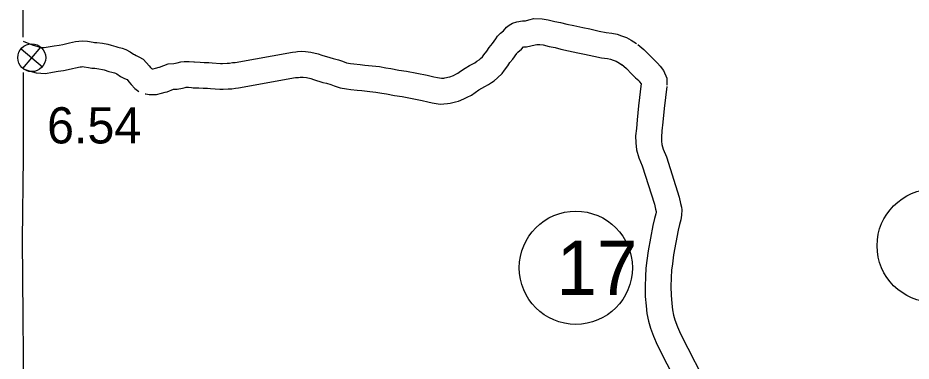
# Model space of a CAD drawing. Extents: x -939622 to -934222, y 1383701 to 1385301.
# Drawn here: x -936563.44 to -936532.16, y 1385023.41 to 1385035.42 of the extents above; entities that cross this region are included whole.
import ezdxf

# ---------------------------------------------------------------- set-up
doc = ezdxf.new("R2010")
doc.units = 0
for name, color, linetype in [('Level 10', 7, 'Continuous'), ('Level 2', 7, 'Continuous'), ('Level 25', 7, 'Continuous'), ('Level 26', 7, 'Continuous'), ('Level 27', 7, 'Continuous')]:
    doc.layers.add(name, color=color, linetype=linetype)

msp = doc.modelspace()

# ---------------------------------------------------------------- linework, layer by layer
at = {"layer": 'Level 10'}
for points in [[(-936558.755, 1385033.638), (-936558.701, 1385033.639), (-936558.625, 1385033.657), (-936558.497, 1385033.688), (-936558.485, 1385033.691), (-936558.183, 1385033.806), (-936557.977, 1385033.821), (-936557.866, 1385033.843), (-936557.738, 1385033.875), (-936557.612, 1385033.886), (-936557.437, 1385033.893), (-936557.28, 1385033.875), (-936557.254, 1385033.874), (-936557.058, 1385033.865), (-936556.915, 1385033.859), (-936556.751, 1385033.853), (-936556.636, 1385033.845), (-936556.349, 1385033.825), (-936556.274, 1385033.826), (-936556.109, 1385033.832), (-936556.032, 1385033.835), (-936555.919, 1385033.852), (-936555.829, 1385033.859), (-936553.827, 1385034.222), (-936553.703, 1385034.231), (-936553.652, 1385034.237), (-936553.495, 1385034.248), (-936553.368, 1385034.241), (-936553.178, 1385034.215), (-936552.927, 1385034.163), (-936552.791, 1385034.11), (-936552.516, 1385034.027), (-936552.399, 1385033.997), (-936552.215, 1385033.944), (-936552.076, 1385033.898), (-936551.929, 1385033.849), (-936551.798, 1385033.826), (-936551.671, 1385033.81), (-936551.452, 1385033.786), (-936551.295, 1385033.765), (-936551.03, 1385033.741), (-936550.775, 1385033.713), (-936550.551, 1385033.673), (-936550.378, 1385033.648), (-936550.094, 1385033.592), (-936549.828, 1385033.549), (-936549.104, 1385033.412), (-936548.873, 1385033.359), (-936548.746, 1385033.328), (-936548.608, 1385033.304), (-936548.52, 1385033.311), (-936548.484, 1385033.318), (-936548.33, 1385033.35), (-936548.318, 1385033.353), (-936548.19, 1385033.407), (-936548.109, 1385033.444), (-936548.036, 1385033.484), (-936547.942, 1385033.55), (-936547.78, 1385033.661), (-936547.628, 1385033.749), (-936547.505, 1385033.812), (-936547.44, 1385033.847), (-936547.371, 1385033.898), (-936547.284, 1385033.954), (-936547.235, 1385033.992), (-936547.171, 1385034.056), (-936547.119, 1385034.128), (-936547.02, 1385034.256), (-936546.937, 1385034.384), (-936546.823, 1385034.522), (-936546.705, 1385034.69), (-936546.644, 1385034.777), (-936546.538, 1385034.883), (-936546.44, 1385034.965), (-936546.331, 1385035.094), (-936546.241, 1385035.167), (-936546.12, 1385035.234), (-936545.97, 1385035.279), (-936545.771, 1385035.311), (-936545.698, 1385035.309), (-936545.667, 1385035.315), (-936545.547, 1385035.347), (-936545.368, 1385035.39), (-936545.084, 1385035.387), (-936544.874, 1385035.354), (-936544.637, 1385035.296), (-936544.434, 1385035.254), (-936544.222, 1385035.203), (-936543.967, 1385035.146), (-936543.651, 1385035.08), (-936543.406, 1385035.029), (-936543.083, 1385034.955), (-936542.844, 1385034.911), (-936542.643, 1385034.878), (-936542.456, 1385034.844), (-936542.297, 1385034.79), (-936542.126, 1385034.731), (-936541.963, 1385034.64), (-936541.774, 1385034.518)], [(-936563.261, 1385034.608), (-936562.942, 1385034.478), (-936562.743, 1385034.412), (-936562.649, 1385034.385), (-936562.524, 1385034.377), (-936562.383, 1385034.402), (-936562.171, 1385034.439), (-936561.989, 1385034.466), (-936561.867, 1385034.49), (-936561.732, 1385034.519), (-936561.628, 1385034.546), (-936561.421, 1385034.586), (-936561.311, 1385034.605), (-936561.165, 1385034.612), (-936561.003, 1385034.606), (-936560.803, 1385034.564), (-936560.758, 1385034.556), (-936560.672, 1385034.553), (-936560.473, 1385034.531), (-936560.293, 1385034.495), (-936560.168, 1385034.466), (-936560.008, 1385034.412), (-936559.942, 1385034.397), (-936559.794, 1385034.36), (-936559.657, 1385034.311), (-936559.507, 1385034.228), (-936559.396, 1385034.153), (-936559.361, 1385034.136), (-936559.3, 1385034.103), (-936559.204, 1385034.058), (-936559.048, 1385033.977), (-936558.933, 1385033.846), (-936558.846, 1385033.736), (-936558.799, 1385033.677), (-936558.764, 1385033.641)], [(-936558.988, 1385032.761), (-936558.958, 1385032.758), (-936558.847, 1385032.736), (-936558.59, 1385032.741), (-936558.415, 1385032.782), (-936558.28, 1385032.815), (-936558.215, 1385032.831), (-936557.987, 1385032.918), (-936557.857, 1385032.927), (-936557.67, 1385032.964), (-936557.588, 1385032.985), (-936557.552, 1385032.988), (-936557.47, 1385032.991), (-936557.356, 1385032.978), (-936557.298, 1385032.975), (-936557.098, 1385032.966), (-936556.953, 1385032.96), (-936556.799, 1385032.954), (-936556.698, 1385032.947), (-936556.373, 1385032.924), (-936556.25, 1385032.926), (-936556.072, 1385032.932), (-936555.947, 1385032.938), (-936555.82, 1385032.957), (-936555.713, 1385032.965), (-936553.715, 1385033.328), (-936553.611, 1385033.335), (-936553.56, 1385033.342), (-936553.489, 1385033.347), (-936553.454, 1385033.345), (-936553.332, 1385033.328), (-936553.185, 1385033.297), (-936553.086, 1385033.258), (-936552.758, 1385033.16), (-936552.634, 1385033.128), (-936552.48, 1385033.084), (-936552.361, 1385033.044), (-936552.151, 1385032.974), (-936551.933, 1385032.936), (-936551.777, 1385032.916), (-936551.559, 1385032.893), (-936551.397, 1385032.871), (-936551.121, 1385032.845), (-936550.902, 1385032.821), (-936550.693, 1385032.784), (-936550.529, 1385032.761), (-936550.253, 1385032.706), (-936549.984, 1385032.663), (-936549.288, 1385032.53), (-936549.079, 1385032.483), (-936548.929, 1385032.446), (-936548.652, 1385032.399), (-936548.399, 1385032.417), (-936548.303, 1385032.436), (-936548.11, 1385032.476), (-936548.015, 1385032.505), (-936547.827, 1385032.583), (-936547.706, 1385032.639), (-936547.56, 1385032.718), (-936547.428, 1385032.812), (-936547.3, 1385032.899), (-936547.196, 1385032.959), (-936547.087, 1385033.015), (-936546.956, 1385033.086), (-936546.86, 1385033.157), (-936546.762, 1385033.219), (-936546.64, 1385033.316), (-936546.486, 1385033.467), (-936546.397, 1385033.59), (-936546.285, 1385033.736), (-936546.21, 1385033.851), (-936546.107, 1385033.975), (-936545.967, 1385034.174), (-936545.952, 1385034.196), (-936545.929, 1385034.219), (-936545.801, 1385034.327), (-936545.735, 1385034.405), (-936545.71, 1385034.409), (-936545.627, 1385034.407), (-936545.473, 1385034.435), (-936545.325, 1385034.474), (-936545.265, 1385034.489), (-936545.158, 1385034.487), (-936545.05, 1385034.471), (-936544.835, 1385034.418), (-936544.629, 1385034.376), (-936544.426, 1385034.326), (-936544.157, 1385034.266), (-936543.834, 1385034.199), (-936543.598, 1385034.15), (-936543.265, 1385034.073), (-936542.998, 1385034.024), (-936542.796, 1385033.991), (-936542.682, 1385033.971), (-936542.588, 1385033.939), (-936542.494, 1385033.906), (-936542.427, 1385033.869), (-936542.264, 1385033.763)], [(-936541.732, 1385034.487), (-936541.524, 1385034.315), (-936541.305, 1385034.096), (-936541.185, 1385033.971), (-936541.037, 1385033.838), (-936540.951, 1385033.729), (-936540.833, 1385033.571), (-936540.713, 1385033.309), (-936540.714, 1385033.068)], [(-936563.251, 1385033.632), (-936563.008, 1385033.551), (-936562.801, 1385033.493), (-936562.475, 1385033.473), (-936562.228, 1385033.515), (-936562.027, 1385033.551), (-936561.838, 1385033.579), (-936561.685, 1385033.608), (-936561.522, 1385033.644), (-936561.428, 1385033.668), (-936561.259, 1385033.701), (-936561.213, 1385033.709), (-936561.161, 1385033.712), (-936561.114, 1385033.71), (-936560.97, 1385033.679), (-936560.853, 1385033.66), (-936560.741, 1385033.655), (-936560.61, 1385033.64), (-936560.482, 1385033.615), (-936560.415, 1385033.6), (-936560.255, 1385033.545), (-936560.153, 1385033.522), (-936560.053, 1385033.497), (-936560.027, 1385033.488), (-936559.978, 1385033.46), (-936559.846, 1385033.371), (-936559.773, 1385033.336), (-936559.707, 1385033.299), (-936559.614, 1385033.256), (-936559.552, 1385033.177), (-936559.476, 1385033.082), (-936559.34, 1385032.942), (-936559.209, 1385032.846)], [(-936558.764, 1385033.641), (-936558.763, 1385033.639)], [(-936542.306, 1385033.794), (-936542.131, 1385033.648), (-936541.947, 1385033.465), (-936541.811, 1385033.324), (-936541.697, 1385033.221), (-936541.666, 1385033.182), (-936541.614, 1385033.112), (-936541.614, 1385033.072)], [(-936541.611, 1385033.125), (-936541.706, 1385032.343), (-936541.755, 1385031.855), (-936541.78, 1385031.551), (-936541.806, 1385031.289), (-936541.804, 1385031.046), (-936541.773, 1385030.801), (-936541.691, 1385030.523), (-936541.578, 1385030.246), (-936541.151, 1385028.897), (-936541.11, 1385028.727), (-936541.091, 1385028.639), (-936541.092, 1385028.62), (-936541.102, 1385028.567), (-936541.152, 1385028.397), (-936541.199, 1385028.154), (-936541.365, 1385027.27), (-936541.413, 1385026.929), (-936541.445, 1385026.662), (-936541.46, 1385026.365), (-936541.47, 1385026.015), (-936541.468, 1385025.674), (-936541.44, 1385025.341), (-936541.41, 1385025.077), (-936541.361, 1385024.804), (-936541.284, 1385024.557), (-936541.179, 1385024.276), (-936541.051, 1385023.982), (-936540.023, 1385021.959)], [(-936540.717, 1385033.016), (-936540.811, 1385032.244), (-936540.858, 1385031.773), (-936540.884, 1385031.469), (-936540.906, 1385031.249), (-936540.904, 1385031.106), (-936540.889, 1385030.986), (-936540.841, 1385030.822), (-936540.731, 1385030.552), (-936540.284, 1385029.14), (-936540.232, 1385028.927), (-936540.205, 1385028.797), (-936540.189, 1385028.702), (-936540.195, 1385028.518), (-936540.227, 1385028.354), (-936540.276, 1385028.185), (-936540.315, 1385027.986), (-936540.476, 1385027.124), (-936540.52, 1385026.813), (-936540.547, 1385026.585), (-936540.56, 1385026.329), (-936540.57, 1385026.005), (-936540.568, 1385025.714), (-936540.544, 1385025.429), (-936540.519, 1385025.207), (-936540.485, 1385025.02), (-936540.432, 1385024.849), (-936540.344, 1385024.612), (-936540.236, 1385024.365), (-936539.226, 1385022.376)]]:
    msp.add_lwpolyline(points, dxfattribs=at)
at = {"layer": 'Level 2'}
for points in [[(-936539.601, 1385062.03), (-936539.597, 1385059.619), (-936539.559, 1385051.528), (-936539.416, 1385043.691), (-936546.742, 1385043.722), (-936547.291, 1385043.715), (-936554.743, 1385043.738), (-936555.16, 1385043.73), (-936563.316, 1385043.692), (-936563.269, 1385035.761), (-936563.265, 1385034.743)], [(-936563.261, 1385033.511), (-936563.251, 1385030.541), (-936563.285, 1385027.654), (-936563.227, 1385020.94)]]:
    msp.add_lwpolyline(points, dxfattribs=at)
at = {"layer": 'Level 26'}
for p, q in [((-936563.327, 1385034.337), (-936562.58, 1385033.71)), ((-936563.267, 1385033.65), (-936562.64, 1385034.397))]:
    msp.add_line(p, q, dxfattribs=at)
msp.add_circle((-936562.954, 1385034.024), 0.487, dxfattribs=at)
at = {"layer": 'Level 27'}
for centre in [(-936531.371, 1385027.447), (-936543.902, 1385026.675)]:
    msp.add_circle(centre, 1.98, dxfattribs=at)

# ---------------------------------------------------------------- texts
at = {"layer": 'Level 25'}
msp.add_text('6.54', height=1.2672, dxfattribs=at).set_placement((-936562.418, 1385031.024))
at = {"layer": 'Level 27'}
msp.add_text('17', height=1.9008, dxfattribs=at).set_placement((-936544.576, 1385025.724))

doc.saveas('drawing.dxf')
